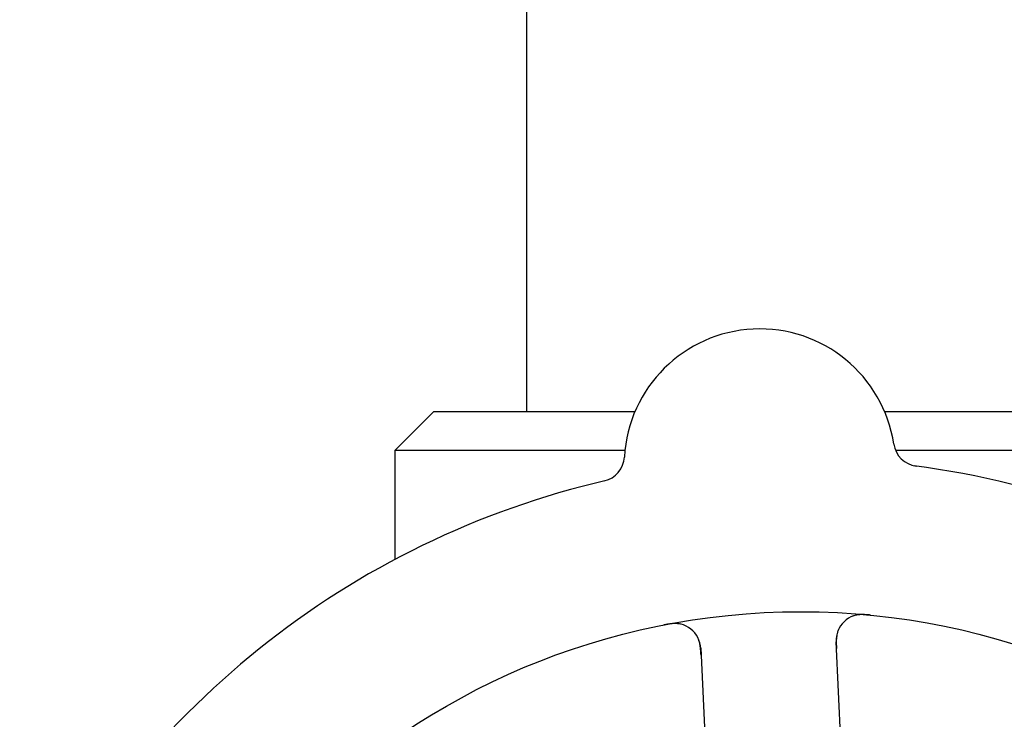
# Model space of a CAD drawing. Header units: inches. Extents: x 5 to 1128, y -85 to 748.
# Tile 669 of 689: x 768.62 to 770.98, y 613.53 to 615.2. Entities that reach past the tile are written whole.
import ezdxf

# ---------------------------------------------------------------- set-up
doc = ezdxf.new("R2010")
doc.units = ezdxf.units.IN
doc.header["$LTSCALE"] = 32
doc.header["$MEASUREMENT"] = 0
doc.layers.add('Visible (ANSI)', color=7, linetype='Continuous', lineweight=30)

msp = doc.modelspace()

# ---------------------------------------------------------------- linework, layer by layer
at = {"layer": 'Visible (ANSI)'}
for p, q in [((769.83298, 616.28978), (769.83298, 614.26478)), ((769.61048, 614.26478), (769.51673, 614.17103)), ((769.61048, 614.26478), (770.09281, 614.26478)), ((770.69082, 614.26478), (771.37048, 614.26478)), ((770.06856, 614.17103), (769.51673, 614.17103)), ((769.51673, 614.17103), (769.51673, 613.90961)), ((771.46423, 614.17103), (770.7175, 614.17103)), ((770.60064, 613.17402), (770.57484, 613.71273)), ((770.25021, 613.69718), (770.27601, 613.15847))]:
    msp.add_line(p, q, dxfattribs=at)
msp.add_circle((770.49048, 612.07728), 1.7075, dxfattribs=at)
for centre, radius, start, end in [((770.39182, 614.13742), 0.325, 8.66113, 176.82247), ((770.7749, 614.19577), 0.0625, 188.66113, 262.3534), ((770.00491, 614.1589), 0.0625, 283.1302, 356.82247), ((770.49048, 612.07728), 2.075, 30.99965, 82.48395), ((770.49048, 612.07728), 2.075, 102.99965, 154.48395), ((770.63727, 613.71572), 0.0625, 84.88035, 182.7418), ((770.18778, 613.69419), 0.0625, 2.7418, 100.60325)]:
    msp.add_arc(centre, radius, start, end, dxfattribs=at)
for points, knots in [([(770.65711, 613.77663), (770.6563, 613.77671), (770.65549, 613.77679), (770.65209, 613.77711), (770.64938, 613.77733), (770.64438, 613.77761), (770.64208, 613.77769), (770.63706, 613.77772), (770.63429, 613.77764), (770.62987, 613.77733), (770.62806, 613.77713), (770.6247, 613.77666), (770.62312, 613.77637), (770.62004, 613.7757), (770.61855, 613.77529), (770.61674, 613.77473), (770.61621, 613.77456), (770.61579, 613.77441)], [0, 0, 0, 0, 0.00673636, 0.00673636, 0.02806078, 0.02806078, 0.0453371, 0.0453371, 0.06652159, 0.06652159, 0.08352225, 0.08352225, 0.101589, 0.101589, 0.12223492, 0.12223492, 0.13206643, 0.13206643, 0.13206643, 0.13206643]), ([(770.20344, 613.7547), (770.20289, 613.75483), (770.20219, 613.75499), (770.19975, 613.75547), (770.19778, 613.75577), (770.19374, 613.75611), (770.19193, 613.75619), (770.18755, 613.75621), (770.18483, 613.75611), (770.1797, 613.75571), (770.17726, 613.75544), (770.17221, 613.75475), (770.16956, 613.75431), (770.16541, 613.75355), (770.16384, 613.75325), (770.16224, 613.75293)], [0.10313051, 0.10313051, 0.10313051, 0.10313051, 0.11603194, 0.11603194, 0.14472132, 0.14472132, 0.16305353, 0.16305353, 0.18481803, 0.18481803, 0.20320409, 0.20320409, 0.22373688, 0.22373688, 0.23709216, 0.23709216, 0.23709216, 0.23709216]), ([(770.251, 613.68072), (770.25097, 613.68133), (770.25094, 613.68195), (770.25084, 613.68399), (770.25077, 613.68541), (770.25038, 613.69216), (770.24993, 613.69733), (770.24873, 613.70543), (770.24805, 613.70878), (770.24583, 613.71706), (770.2438, 613.72185), (770.24214, 613.72502), (770.24197, 613.72533), (770.24181, 613.72561)], [0, 0, 0, 0, 0.00480624, 0.00480624, 0.01589597, 0.01589597, 0.05833406, 0.05833406, 0.09384639, 0.09384639, 0.15340885, 0.15340885, 0.16065924, 0.16065924, 0.16065924, 0.16065924]), ([(770.58072, 613.74233), (770.58044, 613.74171), (770.58011, 613.74095), (770.57887, 613.73781), (770.57808, 613.73545), (770.57652, 613.72873), (770.57585, 613.72445), (770.57523, 613.71609), (770.57514, 613.71214), (770.57523, 613.70624), (770.57528, 613.70447), (770.57542, 613.70059), (770.57553, 613.69844), (770.57563, 613.69633)], [0.11682073, 0.11682073, 0.11682073, 0.11682073, 0.13209763, 0.13209763, 0.17640845, 0.17640845, 0.22121697, 0.22121697, 0.25582457, 0.25582457, 0.27005755, 0.27005755, 0.2865375, 0.2865375, 0.2865375, 0.2865375])]:
    msp.add_open_spline(points, degree=3, knots=knots, dxfattribs=at)

doc.saveas('drawing.dxf')
